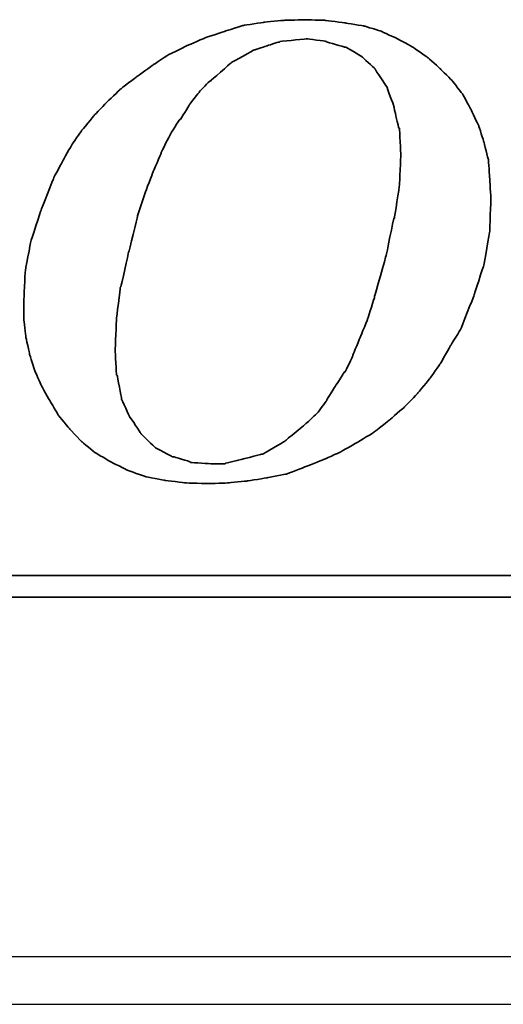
# Model space of a CAD drawing. Header units: millimetres. Extents: x 1805 to 4914, y -1594 to 860.
# Tile 481 of 656: x 4036.18 to 4041.26, y -896.1 to -885.74. Entities that reach past the tile are written whole.
import ezdxf

# ---------------------------------------------------------------- set-up
doc = ezdxf.new("R2010")
doc.units = ezdxf.units.MM
doc.layers.get('0').update_dxf_attribs({"linetype": 'CONTINUOUS'})
doc.layers.add('DIM', color=4, linetype='CONTINUOUS')
doc.layers.add('layer 1', color=7, linetype='CONTINUOUS')

# ---------------------------------------------------------------- blocks, each defined once
blk = doc.blocks.new('TBI MOTION logo(完整正式版)')
at = {"layer": 'layer 1', "color": 22, "lineweight": 35}
for points, knots in [([(35.79625, -6.98375), (35.79625, -6.98375), (36.23125, -7.43875), (36.23125, -7.43875), (36.23125, -7.43875), (36.23125, -7.43875), (36.75625, -7.87125), (36.75625, -7.87125), (36.75625, -7.87125), (36.75625, -7.87125), (37.33125, -8.20375), (37.33125, -8.20375), (37.33125, -8.20375), (37.33125, -8.20375), (37.95625, -8.51875), (37.95625, -8.51875), (37.95625, -8.51875), (37.95625, -8.51875), (38.62625, -8.75875), (38.62625, -8.75875), (38.62625, -8.75875), (38.62625, -8.75875), (39.37125, -8.90375), (39.37125, -8.90375), (39.37125, -8.90375), (39.37125, -8.90375), (40.14125, -8.99875), (40.14125, -8.99875), (40.14125, -8.99875), (40.14125, -8.99875), (41.02625, -9.02375), (41.02625, -9.02375), (41.02625, -9.02375), (41.02625, -9.02375), (41.74625, -8.99875), (41.74625, -8.99875), (41.74625, -8.99875), (41.74625, -8.99875), (42.46625, -8.92375), (42.46625, -8.92375), (42.46625, -8.92375), (42.46625, -8.92375), (43.21125, -8.80625), (43.21125, -8.80625), (43.21125, -8.80625), (43.21125, -8.80625), (43.93125, -8.66375), (43.93125, -8.66375), (43.93125, -8.66375), (43.93125, -8.66375), (44.62625, -8.39875), (44.62625, -8.39875), (44.62625, -8.39875), (44.62625, -8.39875), (45.29625, -8.13375), (45.29625, -8.13375), (45.29625, -8.13375), (45.29625, -8.13375), (45.94625, -7.84375), (45.94625, -7.84375), (45.94625, -7.84375), (45.94625, -7.84375), (46.61625, -7.46375), (46.61625, -7.46375), (46.61625, -7.46375), (46.61625, -7.46375), (47.24125, -7.07875), (47.24125, -7.07875), (47.24125, -7.07875), (47.24125, -7.07875), (47.81625, -6.62375), (47.81625, -6.62375), (47.81625, -6.62375), (47.81625, -6.62375), (48.36875, -6.14375), (48.36875, -6.14375), (48.36875, -6.14375), (48.36875, -6.14375), (48.84625, -5.64125), (48.84625, -5.64125), (48.84625, -5.64125), (48.84625, -5.64125), (49.32625, -5.06375), (49.32625, -5.06375), (49.32625, -5.06375), (49.32625, -5.06375), (49.71125, -4.51374), (49.71125, -4.51374), (49.71125, -4.51374), (49.71125, -4.51374), (50.09625, -3.83874), (50.09625, -3.83874), (50.09625, -3.83874), (50.09625, -3.83874), (50.48125, -3.21374), (50.48125, -3.21374), (50.48125, -3.21374), (50.48125, -3.21374), (50.96125, -1.99125), (50.96125, -1.99125), (50.96125, -1.99125), (50.96125, -1.99125), (51.34375, -0.81875), (51.34375, -0.81875), (51.34375, -0.81875), (51.34375, -0.81875), (51.56125, 0.45624), (51.56125, 0.45624), (51.56125, 0.45624), (51.56125, 0.45624), (51.60625, 1.67624), (51.60625, 1.67624), (51.60625, 1.67624), (51.60625, 1.67624), (51.56125, 2.44625), (51.56125, 2.44625), (51.56125, 2.44625), (51.56125, 2.44625), (51.51125, 3.14125), (51.51125, 3.14125), (51.51125, 3.14125), (51.51125, 3.14125), (51.34375, 3.81125), (51.34375, 3.81125), (51.34375, 3.81125), (51.34375, 3.81125), (51.15125, 4.41125), (51.15125, 4.41125), (51.15125, 4.41125), (51.15125, 4.41125), (50.86125, 5.01125), (50.86125, 5.01125), (50.86125, 5.01125), (50.86125, 5.01125), (50.55125, 5.58875), (50.55125, 5.58875), (50.55125, 5.58875), (50.55125, 5.58875), (50.16625, 6.09125), (50.16625, 6.09125), (50.16625, 6.09125), (50.16625, 6.09125), (49.71125, 6.54875), (49.71125, 6.54875), (49.71125, 6.54875), (49.71125, 6.54875), (49.23125, 6.98125), (49.23125, 6.98125), (49.23125, 6.98125), (49.23125, 6.98125), (48.67875, 7.36625), (48.67875, 7.36625), (48.67875, 7.36625), (48.67875, 7.36625), (48.10375, 7.67625), (48.10375, 7.67625), (48.10375, 7.67625), (48.10375, 7.67625), (47.48125, 7.96375), (47.48125, 7.96375), (47.48125, 7.96375), (47.48125, 7.96375), (46.85625, 8.15625), (46.85625, 8.15625), (46.85625, 8.15625), (46.85625, 8.15625), (46.13625, 8.27624), (46.13625, 8.27624), (46.13625, 8.27624), (46.13625, 8.27624), (45.39125, 8.37125), (45.39125, 8.37125), (45.39125, 8.37125), (45.39125, 8.37125), (44.62625, 8.39624), (44.62625, 8.39624), (44.62625, 8.39624), (44.62625, 8.39624), (43.83625, 8.37125), (43.83625, 8.37125), (43.83625, 8.37125), (43.83625, 8.37125), (43.09125, 8.30125), (43.09125, 8.30125), (43.09125, 8.30125), (43.09125, 8.30125), (42.32125, 8.18125), (42.32125, 8.18125), (42.32125, 8.18125), (42.32125, 8.18125), (41.62875, 7.96375), (41.62875, 7.96375), (41.62875, 7.96375), (41.62875, 7.96375), (40.90625, 7.72625), (40.90625, 7.72625), (40.90625, 7.72625), (40.90625, 7.72625), (40.23624, 7.43625), (40.23624, 7.43625), (40.23624, 7.43625), (40.23624, 7.43625), (39.54124, 7.10125), (39.54124, 7.10125), (39.54124, 7.10125), (39.54124, 7.10125), (38.91625, 6.69125), (38.91625, 6.69125), (38.91625, 6.69125), (38.91625, 6.69125), (38.31625, 6.26125), (38.31625, 6.26125), (38.31625, 6.26125), (38.31625, 6.26125), (37.69125, 5.78125), (37.69125, 5.78125), (37.69125, 5.78125), (37.69125, 5.78125), (37.18625, 5.30125), (37.18625, 5.30125), (37.18625, 5.30125), (37.18625, 5.30125), (36.70625, 4.79624), (36.70625, 4.79624), (36.70625, 4.79624), (36.70625, 4.79624), (36.23125, 4.22125), (36.23125, 4.22125), (36.23125, 4.22125), (36.23125, 4.22125), (35.87124, 3.69375), (35.87124, 3.69375), (35.87124, 3.69375), (35.87124, 3.69375), (35.53125, 3.09125), (35.53125, 3.09125), (35.53125, 3.09125), (35.53125, 3.09125), (35.19875, 2.47125), (35.19875, 2.47125), (35.19875, 2.47125), (35.19875, 2.47125), (34.71625, 1.24625), (34.71625, 1.24625), (34.71625, 1.24625), (34.71625, 1.24625), (34.33125, 0.06874), (34.33125, 0.06874), (34.33125, 0.06874), (34.33125, 0.06874), (34.11625, -1.07875), (34.11625, -1.07875), (34.11625, -1.07875), (34.11625, -1.07875), (34.07125, -2.15875), (34.07125, -2.15875), (34.07125, -2.15875), (34.07125, -2.15875), (34.07125, -2.85375), (34.07125, -2.85375), (34.07125, -2.85375), (34.07125, -2.85375), (34.14125, -3.50375), (34.14125, -3.50375), (34.14125, -3.50375), (34.14125, -3.50375), (34.28625, -4.17375), (34.28625, -4.17375), (34.28625, -4.17375), (34.28625, -4.17375), (34.47625, -4.77624), (34.47625, -4.77624), (34.47625, -4.77624), (34.47625, -4.77624), (34.71625, -5.32625), (34.71625, -5.32625), (34.71625, -5.32625), (34.71625, -5.32625), (35.05375, -5.92875), (35.05375, -5.92875), (35.05375, -5.92875), (35.05375, -5.92875), (35.36375, -6.45375), (35.36375, -6.45375), (35.36375, -6.45375), (35.36375, -6.45375), (35.79625, -6.98375), (35.79625, -6.98375)], [0, 0, 0, 0, 0.01388889, 0.01388889, 0.01388889, 0.0138889, 0.02777778, 0.02777778, 0.02777778, 0.02777779, 0.04166667, 0.04166667, 0.04166667, 0.04166668, 0.05555556, 0.05555556, 0.05555556, 0.05555557, 0.06944444, 0.06944444, 0.06944444, 0.06944445, 0.08333333, 0.08333333, 0.08333333, 0.08333334, 0.09722222, 0.09722222, 0.09722222, 0.09722223, 0.11111111, 0.11111111, 0.11111111, 0.11111112, 0.125, 0.125, 0.125, 0.12500001, 0.13888889, 0.13888889, 0.13888889, 0.1388889, 0.15277778, 0.15277778, 0.15277778, 0.15277779, 0.16666667, 0.16666667, 0.16666667, 0.16666668, 0.18055556, 0.18055556, 0.18055556, 0.18055557, 0.19444444, 0.19444444, 0.19444444, 0.19444445, 0.20833333, 0.20833333, 0.20833333, 0.20833334, 0.22222222, 0.22222222, 0.22222222, 0.22222223, 0.23611111, 0.23611111, 0.23611111, 0.23611112, 0.25, 0.25, 0.25, 0.25000001, 0.26388889, 0.26388889, 0.26388889, 0.2638889, 0.27777778, 0.27777778, 0.27777778, 0.27777779, 0.29166667, 0.29166667, 0.29166667, 0.29166668, 0.30555556, 0.30555556, 0.30555556, 0.30555557, 0.31944444, 0.31944444, 0.31944444, 0.31944445, 0.33333333, 0.33333333, 0.33333333, 0.33333334, 0.34722222, 0.34722222, 0.34722222, 0.34722223, 0.36111111, 0.36111111, 0.36111111, 0.36111112, 0.375, 0.375, 0.375, 0.37500001, 0.38888889, 0.38888889, 0.38888889, 0.3888889, 0.40277778, 0.40277778, 0.40277778, 0.40277779, 0.41666667, 0.41666667, 0.41666667, 0.41666668, 0.43055556, 0.43055556, 0.43055556, 0.43055557, 0.44444444, 0.44444444, 0.44444444, 0.44444445, 0.45833333, 0.45833333, 0.45833333, 0.45833334, 0.47222222, 0.47222222, 0.47222222, 0.47222223, 0.48611111, 0.48611111, 0.48611111, 0.48611112, 0.5, 0.5, 0.5, 0.50000001, 0.51388889, 0.51388889, 0.51388889, 0.5138889, 0.52777778, 0.52777778, 0.52777778, 0.52777779, 0.54166667, 0.54166667, 0.54166667, 0.54166668, 0.55555556, 0.55555556, 0.55555556, 0.55555557, 0.56944444, 0.56944444, 0.56944444, 0.56944445, 0.58333333, 0.58333333, 0.58333333, 0.58333334, 0.59722222, 0.59722222, 0.59722222, 0.59722223, 0.61111111, 0.61111111, 0.61111111, 0.61111112, 0.625, 0.625, 0.625, 0.62500001, 0.63888889, 0.63888889, 0.63888889, 0.6388889, 0.65277778, 0.65277778, 0.65277778, 0.65277779, 0.66666667, 0.66666667, 0.66666667, 0.66666668, 0.68055556, 0.68055556, 0.68055556, 0.68055557, 0.69444444, 0.69444444, 0.69444444, 0.69444445, 0.70833333, 0.70833333, 0.70833333, 0.70833334, 0.72222222, 0.72222222, 0.72222222, 0.72222223, 0.73611111, 0.73611111, 0.73611111, 0.73611112, 0.75, 0.75, 0.75, 0.75000001, 0.76388889, 0.76388889, 0.76388889, 0.7638889, 0.77777778, 0.77777778, 0.77777778, 0.77777779, 0.79166667, 0.79166667, 0.79166667, 0.79166668, 0.80555556, 0.80555556, 0.80555556, 0.80555557, 0.81944444, 0.81944444, 0.81944444, 0.81944445, 0.83333333, 0.83333333, 0.83333333, 0.83333334, 0.84722222, 0.84722222, 0.84722222, 0.84722223, 0.86111111, 0.86111111, 0.86111111, 0.86111112, 0.875, 0.875, 0.875, 0.87500001, 0.88888889, 0.88888889, 0.88888889, 0.8888889, 0.90277778, 0.90277778, 0.90277778, 0.90277779, 0.91666667, 0.91666667, 0.91666667, 0.91666668, 0.93055556, 0.93055556, 0.93055556, 0.93055557, 0.94444444, 0.94444444, 0.94444444, 0.94444445, 0.95833333, 0.95833333, 0.95833333, 0.95833334, 0.97222222, 0.97222222, 0.97222222, 0.97222223, 0.98611111, 0.98611111, 0.98611111, 0.98611112, 1, 1, 1, 1]), ([(38.33875, 1.03124), (38.33875, 1.03124), (38.62625, 1.89625), (38.62625, 1.89625), (38.62625, 1.89625), (38.62625, 1.89625), (38.91625, 2.66375), (38.91625, 2.66375), (38.91625, 2.66375), (38.91625, 2.66375), (39.22625, 3.38125), (39.22625, 3.38125), (39.22625, 3.38125), (39.22625, 3.38125), (39.22625, 3.40624), (39.22625, 3.40624), (39.22625, 3.40624), (39.22625, 3.40624), (39.56124, 4.07624), (39.56124, 4.07624), (39.56124, 4.07624), (39.56124, 4.07624), (39.92125, 4.65125), (39.92125, 4.65125), (39.92125, 4.65125), (39.92125, 4.65125), (39.94625, 4.65125), (39.94625, 4.65125), (39.94625, 4.65125), (39.94625, 4.65125), (40.28125, 5.17875), (40.28125, 5.17875), (40.28125, 5.17875), (40.28125, 5.17875), (40.28125, 5.20375), (40.28125, 5.20375), (40.28125, 5.20375), (40.28125, 5.20375), (40.66875, 5.68625), (40.66875, 5.68625), (40.66875, 5.68625), (40.66875, 5.68625), (40.66875, 5.70625), (40.66875, 5.70625), (40.66875, 5.70625), (40.66875, 5.70625), (41.05124, 6.09125), (41.05124, 6.09125), (41.05124, 6.09125), (41.05124, 6.09125), (41.07625, 6.09125), (41.07625, 6.09125), (41.07625, 6.09125), (41.07625, 6.09125), (41.84125, 6.76625), (41.84125, 6.76625), (41.84125, 6.76625), (41.84125, 6.76625), (41.86625, 6.78625), (41.86625, 6.78625), (41.86625, 6.78625), (41.86625, 6.78625), (42.73125, 7.26624), (42.73125, 7.26624), (42.73125, 7.26624), (42.73125, 7.26624), (42.75625, 7.26624), (42.75625, 7.26624), (42.75625, 7.26624), (42.75625, 7.26624), (43.18625, 7.41125), (43.18625, 7.41125), (43.18625, 7.41125), (43.18625, 7.41125), (43.64125, 7.55625), (43.64125, 7.55625), (43.64125, 7.55625), (43.64125, 7.55625), (43.66625, 7.55625), (43.66625, 7.55625), (43.66625, 7.55625), (43.66625, 7.55625), (43.69125, 7.58124), (43.69125, 7.58124), (43.69125, 7.58124), (43.69125, 7.58124), (44.19125, 7.62625), (44.19125, 7.62625), (44.19125, 7.62625), (44.19125, 7.62625), (44.67125, 7.67625), (44.67125, 7.67625), (44.67125, 7.67625), (44.67125, 7.67625), (44.69625, 7.67625), (44.69625, 7.67625), (44.69625, 7.67625), (44.69625, 7.67625), (45.41875, 7.58124), (45.41875, 7.58124), (45.41875, 7.58124), (45.41875, 7.58124), (45.44125, 7.55625), (45.44125, 7.55625), (45.44125, 7.55625), (45.44125, 7.55625), (46.11125, 7.36625), (46.11125, 7.36625), (46.11125, 7.36625), (46.11125, 7.36625), (46.13625, 7.36625), (46.13625, 7.36625), (46.13625, 7.36625), (46.13625, 7.36625), (46.15875, 7.36625), (46.15875, 7.36625), (46.15875, 7.36625), (46.15875, 7.36625), (46.73625, 7.02624), (46.73625, 7.02624), (46.73625, 7.02624), (46.73625, 7.02624), (46.76125, 7.00624), (46.76125, 7.00624), (46.76125, 7.00624), (46.76125, 7.00624), (47.24125, 6.57124), (47.24125, 6.57124), (47.24125, 6.57124), (47.24125, 6.57124), (47.26625, 6.54875), (47.26625, 6.54875), (47.26625, 6.54875), (47.26625, 6.54875), (47.26625, 6.52375), (47.26625, 6.52375), (47.26625, 6.52375), (47.26625, 6.52375), (47.67375, 5.89875), (47.67375, 5.89875), (47.67375, 5.89875), (47.67375, 5.89875), (47.69625, 5.89875), (47.69625, 5.89875), (47.69625, 5.89875), (47.69625, 5.89875), (47.69625, 5.87625), (47.69625, 5.87625), (47.69625, 5.87625), (47.69625, 5.87625), (47.96125, 5.15625), (47.96125, 5.15625), (47.96125, 5.15625), (47.96125, 5.15625), (47.96125, 5.13125), (47.96125, 5.13125), (47.96125, 5.13125), (47.96125, 5.13125), (48.15125, 4.31875), (48.15125, 4.31875), (48.15125, 4.31875), (48.15125, 4.31875), (48.17625, 4.31875), (48.17625, 4.31875), (48.17625, 4.31875), (48.17625, 4.31875), (48.17625, 4.29125), (48.17625, 4.29125), (48.17625, 4.29125), (48.17625, 4.29125), (48.22625, 3.33125), (48.22625, 3.33125), (48.22625, 3.33125), (48.22625, 3.33125), (48.22625, 3.30875), (48.22625, 3.30875), (48.22625, 3.30875), (48.22625, 3.30875), (48.17625, 2.20624), (48.17625, 2.20624), (48.17625, 2.20624), (48.17625, 2.20624), (48.17625, 2.18124), (48.17625, 2.18124), (48.17625, 2.18124), (48.17625, 2.18124), (47.98375, 0.93624), (47.98375, 0.93624), (47.98375, 0.93624), (47.98375, 0.93624), (47.96125, 0.93624), (47.96125, 0.93624), (47.96125, 0.93624), (47.96125, 0.93624), (47.67375, -0.45874), (47.67375, -0.45874), (47.67375, -0.45874), (47.67375, -0.45874), (47.24125, -1.99125), (47.24125, -1.99125), (47.24125, -1.99125), (47.24125, -1.99125), (47.24125, -2.01874), (47.24125, -2.01874), (47.24125, -2.01874), (47.24125, -2.01874), (47.00125, -2.78375), (47.00125, -2.78375), (47.00125, -2.78375), (47.00125, -2.78375), (46.71125, -3.50375), (46.71125, -3.50375), (46.71125, -3.50375), (46.71125, -3.50375), (46.42625, -4.19875), (46.42625, -4.19875), (46.42625, -4.19875), (46.42625, -4.19875), (46.42625, -4.22375), (46.42625, -4.22375), (46.42625, -4.22375), (46.42625, -4.22375), (46.13625, -4.82374), (46.13625, -4.82374), (46.13625, -4.82374), (46.13625, -4.82374), (46.11125, -4.82374), (46.11125, -4.82374), (46.11125, -4.82374), (46.11125, -4.82374), (45.77625, -5.35125), (45.77625, -5.35125), (45.77625, -5.35125), (45.77625, -5.35125), (45.44125, -5.87875), (45.44125, -5.87875), (45.44125, -5.87875), (45.44125, -5.87875), (45.44125, -5.90375), (45.44125, -5.90375), (45.44125, -5.90375), (45.44125, -5.90375), (45.10625, -6.35875), (45.10625, -6.35875), (45.10625, -6.35875), (45.10625, -6.35875), (45.08125, -6.38375), (45.08125, -6.38375), (45.08125, -6.38375), (45.08125, -6.38375), (44.69625, -6.74375), (44.69625, -6.74375), (44.69625, -6.74375), (44.69625, -6.74375), (43.88375, -7.41625), (43.88375, -7.41625), (43.88375, -7.41625), (43.88375, -7.41625), (43.85625, -7.43875), (43.85625, -7.43875), (43.85625, -7.43875), (43.85625, -7.43875), (43.04125, -7.91875), (43.04125, -7.91875), (43.04125, -7.91875), (43.04125, -7.91875), (43.01625, -7.91875), (43.01625, -7.91875), (43.01625, -7.91875), (43.01625, -7.91875), (42.99625, -7.91875), (42.99625, -7.91875), (42.99625, -7.91875), (42.99625, -7.91875), (42.08125, -8.15875), (42.08125, -8.15875), (42.08125, -8.15875), (42.08125, -8.15875), (41.65125, -8.25625), (41.65125, -8.25625), (41.65125, -8.25625), (41.65125, -8.25625), (41.62875, -8.27875), (41.62875, -8.27875), (41.62875, -8.27875), (41.62875, -8.27875), (41.60125, -8.27875), (41.60125, -8.27875), (41.60125, -8.27875), (41.60125, -8.27875), (41.12125, -8.27875), (41.12125, -8.27875), (41.12125, -8.27875), (41.12125, -8.27875), (40.35624, -8.23125), (40.35624, -8.23125), (40.35624, -8.23125), (40.35624, -8.23125), (40.33125, -8.23125), (40.33125, -8.23125), (40.33125, -8.23125), (40.33125, -8.23125), (40.30625, -8.20375), (40.30625, -8.20375), (40.30625, -8.20375), (40.30625, -8.20375), (39.68375, -8.01375), (39.68375, -8.01375), (39.68375, -8.01375), (39.68375, -8.01375), (39.66124, -8.01375), (39.66124, -8.01375), (39.66124, -8.01375), (39.66124, -8.01375), (39.63625, -8.01375), (39.63625, -8.01375), (39.63625, -8.01375), (39.63625, -8.01375), (39.01125, -7.67875), (39.01125, -7.67875), (39.01125, -7.67875), (39.01125, -7.67875), (38.98875, -7.65375), (38.98875, -7.65375), (38.98875, -7.65375), (38.98875, -7.65375), (38.48625, -7.17375), (38.48625, -7.17375), (38.48625, -7.17375), (38.48625, -7.17375), (38.45875, -7.14875), (38.45875, -7.14875), (38.45875, -7.14875), (38.45875, -7.14875), (38.45875, -7.12875), (38.45875, -7.12875), (38.45875, -7.12875), (38.45875, -7.12875), (38.07625, -6.54875), (38.07625, -6.54875), (38.07625, -6.54875), (38.07625, -6.54875), (38.05125, -6.54875), (38.05125, -6.54875), (38.05125, -6.54875), (38.05125, -6.54875), (38.05125, -6.52875), (38.05125, -6.52875), (38.05125, -6.52875), (38.05125, -6.52875), (37.74125, -5.85375), (37.74125, -5.85375), (37.74125, -5.85375), (37.74125, -5.85375), (37.74125, -5.82875), (37.74125, -5.82875), (37.74125, -5.82875), (37.74125, -5.82875), (37.57375, -4.96875), (37.57375, -4.96875), (37.57375, -4.96875), (37.57375, -4.96875), (37.54625, -4.94375), (37.54625, -4.94375), (37.54625, -4.94375), (37.54625, -4.94375), (37.50125, -4.03375), (37.50125, -4.03375), (37.50125, -4.03375), (37.50125, -4.03375), (37.50125, -4.00875), (37.50125, -4.00875), (37.50125, -4.00875), (37.50125, -4.00875), (37.54625, -2.85375), (37.54625, -2.85375), (37.54625, -2.85375), (37.54625, -2.85375), (37.69125, -1.65875), (37.69125, -1.65875), (37.69125, -1.65875), (37.69125, -1.65875), (37.71624, -1.63375), (37.71624, -1.63375), (37.71624, -1.63375), (37.71624, -1.63375), (38.00375, -0.33875), (38.00375, -0.33875), (38.00375, -0.33875), (38.00375, -0.33875), (38.33875, 1.00624), (38.33875, 1.00624), (38.33875, 1.00624), (38.33875, 1.00624), (38.33875, 1.03124), (38.33875, 1.03124)], [0, 0, 0, 0, 0.01010101, 0.01010101, 0.01010101, 0.01010102, 0.02020202, 0.02020202, 0.02020202, 0.02020203, 0.03030303, 0.03030303, 0.03030303, 0.03030304, 0.04040404, 0.04040404, 0.04040404, 0.04040405, 0.05050505, 0.05050505, 0.05050505, 0.05050506, 0.06060606, 0.06060606, 0.06060606, 0.06060607, 0.07070707, 0.07070707, 0.07070707, 0.07070708, 0.08080808, 0.08080808, 0.08080808, 0.08080809, 0.09090909, 0.09090909, 0.09090909, 0.0909091, 0.1010101, 0.1010101, 0.1010101, 0.10101011, 0.11111111, 0.11111111, 0.11111111, 0.11111112, 0.12121212, 0.12121212, 0.12121212, 0.12121213, 0.13131313, 0.13131313, 0.13131313, 0.13131314, 0.14141414, 0.14141414, 0.14141414, 0.14141415, 0.15151515, 0.15151515, 0.15151515, 0.15151516, 0.16161616, 0.16161616, 0.16161616, 0.16161617, 0.17171717, 0.17171717, 0.17171717, 0.17171718, 0.18181818, 0.18181818, 0.18181818, 0.18181819, 0.19191919, 0.19191919, 0.19191919, 0.1919192, 0.2020202, 0.2020202, 0.2020202, 0.20202021, 0.21212121, 0.21212121, 0.21212121, 0.21212122, 0.22222222, 0.22222222, 0.22222222, 0.22222223, 0.23232323, 0.23232323, 0.23232323, 0.23232324, 0.24242424, 0.24242424, 0.24242424, 0.24242425, 0.25252525, 0.25252525, 0.25252525, 0.25252526, 0.26262626, 0.26262626, 0.26262626, 0.26262627, 0.27272727, 0.27272727, 0.27272727, 0.27272728, 0.28282828, 0.28282828, 0.28282828, 0.28282829, 0.29292929, 0.29292929, 0.29292929, 0.2929293, 0.3030303, 0.3030303, 0.3030303, 0.30303031, 0.31313131, 0.31313131, 0.31313131, 0.31313132, 0.32323232, 0.32323232, 0.32323232, 0.32323233, 0.33333333, 0.33333333, 0.33333333, 0.33333334, 0.34343434, 0.34343434, 0.34343434, 0.34343435, 0.35353535, 0.35353535, 0.35353535, 0.35353536, 0.36363636, 0.36363636, 0.36363636, 0.36363637, 0.37373737, 0.37373737, 0.37373737, 0.37373738, 0.38383838, 0.38383838, 0.38383838, 0.38383839, 0.39393939, 0.39393939, 0.39393939, 0.3939394, 0.4040404, 0.4040404, 0.4040404, 0.40404041, 0.41414141, 0.41414141, 0.41414141, 0.41414142, 0.42424242, 0.42424242, 0.42424242, 0.42424243, 0.43434343, 0.43434343, 0.43434343, 0.43434344, 0.44444444, 0.44444444, 0.44444444, 0.44444445, 0.45454545, 0.45454545, 0.45454545, 0.45454546, 0.46464646, 0.46464646, 0.46464646, 0.46464647, 0.47474747, 0.47474747, 0.47474747, 0.47474748, 0.48484848, 0.48484848, 0.48484848, 0.48484849, 0.49494949, 0.49494949, 0.49494949, 0.4949495, 0.50505051, 0.50505051, 0.50505051, 0.50505052, 0.51515152, 0.51515152, 0.51515152, 0.51515153, 0.52525253, 0.52525253, 0.52525253, 0.52525254, 0.53535354, 0.53535354, 0.53535354, 0.53535355, 0.54545455, 0.54545455, 0.54545455, 0.54545456, 0.55555556, 0.55555556, 0.55555556, 0.55555557, 0.56565657, 0.56565657, 0.56565657, 0.56565658, 0.57575758, 0.57575758, 0.57575758, 0.57575759, 0.58585859, 0.58585859, 0.58585859, 0.5858586, 0.5959596, 0.5959596, 0.5959596, 0.59595961, 0.60606061, 0.60606061, 0.60606061, 0.60606062, 0.61616162, 0.61616162, 0.61616162, 0.61616163, 0.62626263, 0.62626263, 0.62626263, 0.62626264, 0.63636364, 0.63636364, 0.63636364, 0.63636365, 0.64646465, 0.64646465, 0.64646465, 0.64646466, 0.65656566, 0.65656566, 0.65656566, 0.65656567, 0.66666667, 0.66666667, 0.66666667, 0.66666668, 0.67676768, 0.67676768, 0.67676768, 0.67676769, 0.68686869, 0.68686869, 0.68686869, 0.6868687, 0.6969697, 0.6969697, 0.6969697, 0.69696971, 0.70707071, 0.70707071, 0.70707071, 0.70707072, 0.71717172, 0.71717172, 0.71717172, 0.71717173, 0.72727273, 0.72727273, 0.72727273, 0.72727274, 0.73737374, 0.73737374, 0.73737374, 0.73737375, 0.74747475, 0.74747475, 0.74747475, 0.74747476, 0.75757576, 0.75757576, 0.75757576, 0.75757577, 0.76767677, 0.76767677, 0.76767677, 0.76767678, 0.77777778, 0.77777778, 0.77777778, 0.77777779, 0.78787879, 0.78787879, 0.78787879, 0.7878788, 0.7979798, 0.7979798, 0.7979798, 0.79797981, 0.80808081, 0.80808081, 0.80808081, 0.80808082, 0.81818182, 0.81818182, 0.81818182, 0.81818183, 0.82828283, 0.82828283, 0.82828283, 0.82828284, 0.83838384, 0.83838384, 0.83838384, 0.83838385, 0.84848485, 0.84848485, 0.84848485, 0.84848486, 0.85858586, 0.85858586, 0.85858586, 0.85858587, 0.86868687, 0.86868687, 0.86868687, 0.86868688, 0.87878788, 0.87878788, 0.87878788, 0.87878789, 0.88888889, 0.88888889, 0.88888889, 0.8888889, 0.8989899, 0.8989899, 0.8989899, 0.89898991, 0.90909091, 0.90909091, 0.90909091, 0.90909092, 0.91919192, 0.91919192, 0.91919192, 0.91919193, 0.92929293, 0.92929293, 0.92929293, 0.92929294, 0.93939394, 0.93939394, 0.93939394, 0.93939395, 0.94949495, 0.94949495, 0.94949495, 0.94949496, 0.95959596, 0.95959596, 0.95959596, 0.95959597, 0.96969697, 0.96969697, 0.96969697, 0.96969698, 0.97979798, 0.97979798, 0.97979798, 0.97979799, 0.98989899, 0.98989899, 0.98989899, 0.989899, 1, 1, 1, 1]), ([(75.90875, -9.47875), (75.90875, -9.47875), (75.90875, -12.28625), (75.90875, -12.28625), (75.90875, -12.28625), (75.90875, -12.28625), (75.90875, -12.47875), (75.90875, -12.47875), (75.90875, -12.47875), (75.90875, -12.47875), (75.71625, -12.47875), (75.71625, -12.47875), (75.71625, -12.47875), (75.71625, -12.47875), (-88.32875, -12.47875), (-88.32875, -12.47875), (-88.32875, -12.47875), (-88.32875, -12.47875), (-88.32875, -13.29375), (-88.32875, -13.29375), (-88.32875, -13.29375), (-88.32875, -13.29375), (82.89125, -13.29375), (82.89125, -13.29375), (82.89125, -13.29375), (82.89125, -13.29375), (75.90875, -9.47875), (75.90875, -9.47875)], [0, 0, 0, 0, 0.14285714, 0.14285714, 0.14285714, 0.14285715, 0.28571429, 0.28571429, 0.28571429, 0.2857143, 0.42857143, 0.42857143, 0.42857143, 0.42857144, 0.57142857, 0.57142857, 0.57142857, 0.57142858, 0.71428571, 0.71428571, 0.71428571, 0.71428572, 0.85714286, 0.85714286, 0.85714286, 0.85714287, 1, 1, 1, 1])]:
    blk.add_open_spline(points, degree=3, knots=knots, dxfattribs=at)

msp = doc.modelspace()

# ---------------------------------------------------------------- linework, layer by layer
at = {"linetype": 'Continuous'}
msp.add_line((4598.141, -895.6), (3958.141, -895.6), dxfattribs=at)
msp.add_open_spline([(4598.141, -896.1), (3958.141, -896.1)], degree=1, dxfattribs=at)

# ---------------------------------------------------------------- block references
at = {"layer": 'DIM', "color": 7, "xscale": 0.2802190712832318, "yscale": 0.2802190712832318, "zscale": 0.2802190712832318}
msp.add_blockref('TBI MOTION logo(完整正式版)', (4026.673, -888.092), dxfattribs=at)

doc.saveas('drawing.dxf')
